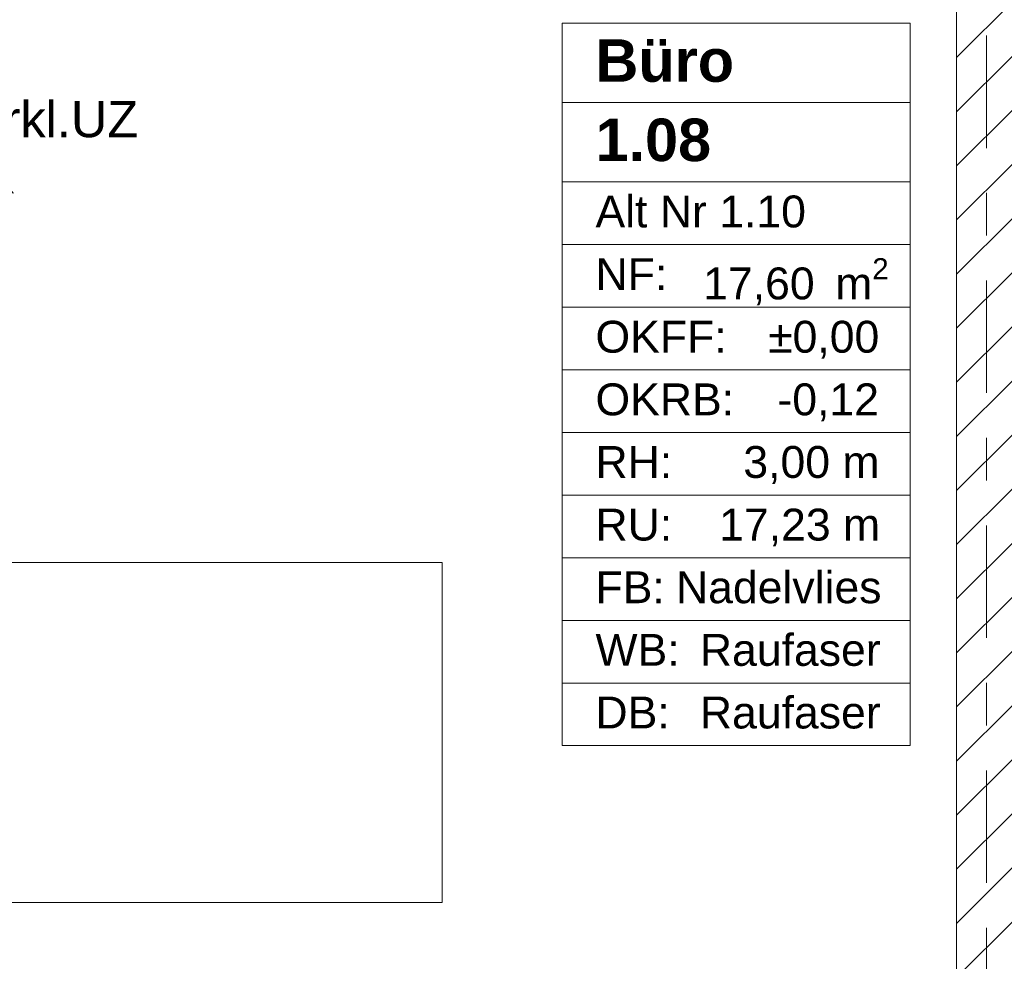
# Model space of a CAD drawing. Header units: metres. Extents: x -3.6 to 84.5, y -11 to 16.8.
# Tile 290 of 656: x 23.5 to 25.8, y 10.6 to 12.8. Entities that reach past the tile are written whole.
import ezdxf

# ---------------------------------------------------------------- set-up
doc = ezdxf.new("R2010")
doc.units = ezdxf.units.M
doc.header["$MEASUREMENT"] = 0
doc.linetypes.add('Strichlinie doppelt', pattern=[0.546806, 0.264583, -0.105833, 0.070556, -0.105833])
doc.linetypes.add('Wipeout_Contour', pattern=[1, 0, -1])
for name, color, linetype in [('152 - Bemaßung_ Beschriftung.Ausbau', 7, 'Continuous'), ('451 - Universal.Achsen Raster', 7, 'Continuous'), ('605 - Struktur.Wand Innen', 7, 'Continuous'), ('650 - Abdeckung.Fußboden Aufbau', 7, 'Continuous'), ('701 - Einrichtung.Möbel', 7, 'Continuous'), ('Neubau_152 - Bemaßung_ Beschriftung.Ausbau', 7, 'Continuous'), ('Neubau_401 - Zone.Raum_ Raumbegrenzung_ Whg.', 7, 'Continuous')]:
    doc.layers.add(name, color=color, linetype=linetype)
doc.styles.add('ERSTELLTER_STIL_1', font='txt')
doc.styles.add('ERSTELLTER_STIL_2', font='txt')
doc.dimstyles.new('ERSTELLTER_STIL__1', dxfattribs={"dimtxt": 0.1, "dimasz": 0.0532, "dimexe": 0.18, "dimexo": 0.0625, "dimgap": 0, "dimtad": 1, "dimzin": 0, "dimdsep": 46, "dimtxsty": 'ERSTELLTER_STIL_2', "dimblk": 'ARROWHEAD_2', "dimblk1": 'ARROWHEAD_2', "dimblk2": 'ARROWHEAD_2', "dimcen": 0.09, "dimse1": 1, "dimse2": 1, "dimclrd": 7, "dimclre": 7, "dimclrt": 7, "dimazin": 0, "dimtfac": 1, "dimtdec": 4, "dimtmove": 0, "dimatfit": 3, "dimfxl": 1, "dimtolj": 1, "dimtzin": 0, "dimarcsym": 0})
doc.dimstyles.new('ERSTELLTER_STIL__3', dxfattribs={"dimtxt": 0.1, "dimasz": 0.0532, "dimexe": 0.18, "dimexo": 0.0625, "dimgap": 0, "dimtad": 1, "dimtih": 1, "dimtoh": 1, "dimzin": 0, "dimdsep": 46, "dimtxsty": 'ERSTELLTER_STIL_2', "dimblk": 'ARROWHEAD_2', "dimblk1": 'ARROWHEAD_2', "dimblk2": 'ARROWHEAD_2', "dimcen": 0.09, "dimse1": 1, "dimse2": 1, "dimclrd": 7, "dimclre": 7, "dimclrt": 7, "dimazin": 0, "dimtfac": 1, "dimtdec": 4, "dimtmove": 0, "dimatfit": 3, "dimfxl": 1, "dimtolj": 1, "dimtzin": 0, "dimarcsym": 0})
doc.dimstyles.new('ERSTELLTER_STIL__7', dxfattribs={"dimtxt": 0.18, "dimasz": 0.03648, "dimexe": 0.18, "dimexo": 0.0625, "dimgap": 0, "dimtad": 0, "dimtih": 1, "dimtoh": 1, "dimdec": 4, "dimzin": 0, "dimdsep": 46, "dimcen": 0.09, "dimadec": 0, "dimazin": 0, "dimtfac": 1, "dimtdec": 4, "dimtmove": 0, "dimatfit": 3, "dimldrblk": 'ARROWHEAD_11', "dimfxl": 1, "dimtolj": 1, "dimtzin": 0, "dimarcsym": 0})

# ---------------------------------------------------------------- blocks, each defined once
blk = doc.blocks.new('ARROWHEAD_11')
at = {"color": 0, "linetype": 'Continuous', "lineweight": 0}
blk.add_line((0, 0), (-1, 0), dxfattribs=at)
at = {"color": 0, "linetype": 'Continuous', "lineweight": 0, "const_width": 0.25, "flags": 128}
blk.add_lwpolyline([(-0.125, 0, 1), (0.125, 0, 1)], format="xyb", close=True, dxfattribs=at)
blk = doc.blocks.new('*D373')
at = {"layer": '152 - Bemaßung_ Beschriftung.Ausbau', "color": 7, "linetype": 'Continuous', "lineweight": 5}
for p, q in [((22.25, 15.3025), (22.25, 15.4075)), ((22.0502, 15.39), (22.0098, 15.32)), ((22.2702, 15.39), (22.2298, 15.32)), ((22.03, 15.355), (22.25, 15.355)), ((22.25, 15.355), (25.66, 15.355))]:
    blk.add_line(p, q, dxfattribs=at)
at = {"layer": '152 - Bemaßung_ Beschriftung.Ausbau', "color": 7, "lineweight": 5, "insert": (22.0641, 15.375), "char_height": 0.1, "attachment_point": 7, "style": 'ERSTELLTER_STIL_2'}
blk.add_mtext('\\A1;{\\pql;\\fArial|b0|i0|c0|p38;22}', dxfattribs=at)
blk = doc.blocks.new('ARROWHEAD_2')
at = {"color": 0, "linetype": 'Continuous', "lineweight": 0}
for p, q in [((-0.378, -0.655), (0.378, 0.655)), ((0, 0), (-1, 0))]:
    blk.add_line(p, q, dxfattribs=at)
blk = doc.blocks.new('*D374')
at = {"layer": '152 - Bemaßung_ Beschriftung.Ausbau', "color": 7, "linetype": 'Continuous', "lineweight": 5}
for p, q in [((25.66, 15.3025), (25.66, 15.4075)), ((22.2702, 15.39), (22.2298, 15.32)), ((25.6802, 15.39), (25.6398, 15.32)), ((22.25, 15.355), (25.66, 15.355)), ((25.66, 15.355), (25.795, 15.355))]:
    blk.add_line(p, q, dxfattribs=at)
at = {"layer": '152 - Bemaßung_ Beschriftung.Ausbau', "color": 7, "lineweight": 5, "char_height": 0.1, "attachment_point": 7, "style": 'ERSTELLTER_STIL_2'}
for s, insert in [('\\A1;{\\pql;\\fArial|b0|i0|c0|p38;13\\fArial|b0|i0|c0|p38;\\A1{\\H.66x;\\S5^  ;}}', (25.4379, 15.3733)), ('\\A1;{\\pql;\\fArial|b0|i0|c0|p38;3,41}', (23.721, 15.375))]:
    blk.add_mtext(s, dxfattribs=dict(at, insert=insert))
blk = doc.blocks.new('*D375')
at = {"layer": '152 - Bemaßung_ Beschriftung.Ausbau', "color": 7, "linetype": 'Continuous', "lineweight": 5}
for p, q in [((25.795, 15.3025), (25.795, 15.4075)), ((25.6802, 15.39), (25.6398, 15.32)), ((25.8152, 15.39), (25.7748, 15.32)), ((25.66, 15.355), (25.795, 15.355)), ((25.795, 15.355), (29.255, 15.355))]:
    blk.add_line(p, q, dxfattribs=at)
blk = doc.blocks.new('*D648')
at = {"layer": '152 - Bemaßung_ Beschriftung.Ausbau', "color": 7, "linetype": 'Continuous', "lineweight": 5}
for p, q in [((-1.675, 13.455), (-1.675, 13.695)), ((-1.6225, 13.455), (-1.7275, 13.455)), ((-1.71, 13.4752), (-1.64, 13.4348)), ((-1.675, 0.245), (-1.675, 13.455)), ((-1.71, 0.2652), (-1.64, 0.2248)), ((-1.6225, 0.245), (-1.7275, 0.245)), ((-1.675, 0.005), (-1.675, 0.245))]:
    blk.add_line(p, q, dxfattribs=at)
at = {"layer": '152 - Bemaßung_ Beschriftung.Ausbau', "color": 7, "lineweight": 5, "insert": (-1.695, 6.679), "char_height": 0.1, "attachment_point": 7, "rotation": 90, "style": 'ERSTELLTER_STIL_2'}
blk.add_mtext('\\A1;{\\pql;\\fArial|b0|i0|c0|p38;13,21}', dxfattribs=at)

msp = doc.modelspace()

# ---------------------------------------------------------------- linework, layer by layer
at = {"layer": 'Neubau_401 - Zone.Raum_ Raumbegrenzung_ Whg.', "color": 1, "linetype": 'Continuous', "lineweight": 9}
for p, q in [((25.551, 12.7583), (24.7321, 12.7583)), ((24.7321, 12.7583), (24.7321, 11.0591)), ((24.7321, 12.7583), (25.551, 12.7583)), ((24.7321, 12.5716), (24.7321, 12.7583)), ((25.551, 11.0591), (25.551, 12.7583)), ((25.551, 12.7583), (25.551, 12.5716)), ((25.551, 12.5716), (24.7321, 12.5716)), ((24.7321, 12.5716), (25.551, 12.5716)), ((24.7321, 12.385), (24.7321, 12.5716)), ((25.551, 12.5716), (25.551, 12.385)), ((25.551, 12.385), (24.7321, 12.385)), ((24.7321, 12.385), (25.551, 12.385)), ((24.7321, 12.2377), (24.7321, 12.385)), ((25.551, 12.385), (25.551, 12.2377)), ((25.551, 12.2377), (24.7321, 12.2377)), ((24.7321, 12.2377), (25.551, 12.2377)), ((24.7321, 12.0904), (24.7321, 12.2377)), ((25.551, 12.2377), (25.551, 12.0904)), ((25.551, 12.0904), (24.7321, 12.0904)), ((24.7321, 12.0904), (25.551, 12.0904)), ((24.7321, 11.9431), (24.7321, 12.0904)), ((25.551, 12.0904), (25.551, 11.9431)), ((25.551, 11.9431), (24.7321, 11.9431)), ((24.7321, 11.9431), (25.551, 11.9431)), ((24.7321, 11.7958), (24.7321, 11.9431)), ((25.551, 11.9431), (25.551, 11.7958)), ((25.551, 11.7958), (24.7321, 11.7958)), ((24.7321, 11.7958), (25.551, 11.7958)), ((24.7321, 11.6484), (24.7321, 11.7958)), ((25.551, 11.7958), (25.551, 11.6484)), ((25.551, 11.6484), (24.7321, 11.6484)), ((24.7321, 11.6484), (25.551, 11.6484)), ((24.7321, 11.5011), (24.7321, 11.6484)), ((25.551, 11.6484), (25.551, 11.5011)), ((25.551, 11.5011), (24.7321, 11.5011)), ((24.7321, 11.5011), (25.551, 11.5011)), ((24.7321, 11.3538), (24.7321, 11.5011)), ((25.551, 11.5011), (25.551, 11.3538)), ((25.551, 11.3538), (24.7321, 11.3538)), ((24.7321, 11.3538), (25.551, 11.3538)), ((24.7321, 11.2065), (24.7321, 11.3538)), ((25.551, 11.3538), (25.551, 11.2065)), ((25.551, 11.2065), (24.7321, 11.2065)), ((24.7321, 11.2065), (25.551, 11.2065)), ((24.7321, 11.0591), (24.7321, 11.2065)), ((25.551, 11.2065), (25.551, 11.0591)), ((24.7321, 11.0591), (25.551, 11.0591)), ((25.551, 11.0591), (24.7321, 11.0591))]:
    msp.add_line(p, q, dxfattribs=at)

# ---------------------------------------------------------------- texts
at = {"layer": 'Neubau_401 - Zone.Raum_ Raumbegrenzung_ Whg.', "color": 7, "lineweight": 9, "attachment_point": 1}
for s, insert, char_height, style in [('\\A1;{\\pqj;\\pt0;\\fArial|b1|i0|c0|p38;}', (25.4724, 12.7435), 0.1, 'ERSTELLTER_STIL_1'), ('\\A1;{\\pqj;\\pt0;\\fArial|b1|i0|c0|p38;Büro}', (24.8107, 12.7207), 0.1, 'ERSTELLTER_STIL_1'), ('\\A1;{\\pqj;\\pt0;\\fArial|b1|i0|c0|p38;}', (25.4724, 12.5569), 0.1, 'ERSTELLTER_STIL_1'), ('\\A1;{\\pql;\\pt0;\\fArial|b1|i0|c0|p38;1.08}', (24.8107, 12.5341), 0.1, 'ERSTELLTER_STIL_1'), ('\\A1;{\\pqj;\\pt0;\\fArial|b0|i0|c0|p38;}', (25.4724, 12.3703), 0.075, 'ERSTELLTER_STIL_2'), ('\\A1;{\\pqj;\\pt0;\\fArial|b0|i0|c0|p38;Alt Nr 1.10}', (24.8107, 12.3532), 0.075, 'ERSTELLTER_STIL_2'), ('\\A1;{\\pqj;\\pt0;\\fArial|b0|i0|c0|p38;NF: }', (24.8107, 12.2058), 0.075, 'ERSTELLTER_STIL_2'), ('\\A1;{\\pql;\\pt0,0.05;\\fArial|b0|i0|c0|p38;17,60\\fArial|b0|i0|c0|p38;\\A1{\\H.66x;\\S^  ;}\\fArial|b0|i0|c0|p38; m\\fArial|b0|i0|c0|p38;\\A1{\\H.66x;\\S2^  ;}}', (25.0639, 12.2058), 0.075, 'ERSTELLTER_STIL_2'), ('\\A1;{\\pqj;\\pt0;\\fArial|b0|i0|c0|p38;±0,00}', (25.2167, 12.0585), 0.075, 'ERSTELLTER_STIL_2'), ('\\A1;{\\pqj;\\pt0;\\fArial|b0|i0|c0|p38;OKFF: }', (24.8107, 12.0585), 0.075, 'ERSTELLTER_STIL_2'), ('\\A1;{\\pqj;\\pt0;\\fArial|b0|i0|c0|p38;OKRB: }', (24.8107, 11.9112), 0.075, 'ERSTELLTER_STIL_2'), ('\\A1;{\\pqj;\\pt0;\\fArial|b0|i0|c0|p38;-0,12}', (25.2386, 11.9112), 0.075, 'ERSTELLTER_STIL_2'), ('\\A1;{\\pqj;\\pt0;\\fArial|b0|i0|c0|p38;RH: }', (24.8107, 11.7639), 0.075, 'ERSTELLTER_STIL_2'), ('\\A1;{\\pqj;\\pt0;\\fArial|b0|i0|c0|p38;3,00 m}', (25.1584, 11.7639), 0.075, 'ERSTELLTER_STIL_2'), ('\\A1;{\\pqj;\\pt0;\\fArial|b0|i0|c0|p38;RU: }', (24.8107, 11.6166), 0.075, 'ERSTELLTER_STIL_2'), ('\\A1;{\\pqj;\\pt0;\\fArial|b0|i0|c0|p38;17,23 m}', (25.1015, 11.6166), 0.075, 'ERSTELLTER_STIL_2'), ('\\A1;{\\pqj;\\pt0;\\fArial|b0|i0|c0|p38;FB: }', (24.8107, 11.4692), 0.075, 'ERSTELLTER_STIL_2'), ('\\A1;{\\pqj;\\pt0;\\fArial|b0|i0|c0|p38;Nadelvlies}', (25, 11.4692), 0.075, 'ERSTELLTER_STIL_2'), ('\\A1;{\\pqj;\\pt0;\\fArial|b0|i0|c0|p38;Raufaser}', (25.0562, 11.3219), 0.075, 'ERSTELLTER_STIL_2'), ('\\A1;{\\pqj;\\pt0;\\fArial|b0|i0|c0|p38;WB: }', (24.8107, 11.3219), 0.075, 'ERSTELLTER_STIL_2'), ('\\A1;{\\pqj;\\pt0;\\fArial|b0|i0|c0|p38;DB: }', (24.8107, 11.1746), 0.075, 'ERSTELLTER_STIL_2'), ('\\A1;{\\pqj;\\pt0;\\fArial|b0|i0|c0|p38;Raufaser}', (25.0562, 11.1746), 0.075, 'ERSTELLTER_STIL_2')]:
    msp.add_mtext(s, dxfattribs=dict(at, insert=insert, char_height=char_height, style=style))

# ---------------------------------------------------------------- wipeouts: each hides what was drawn before it
at = {"color": 254, "linetype": 'Wipeout_Contour', "lineweight": 0, "ltscale": 156.207288}
msp.add_wipeout([(22.25, 10.69), (24.45, 10.69), (24.45, 11.49), (23.05, 11.49), (23.05, 12.69), (22.25, 12.69)], dxfattribs=at).dxf.layer = '701 - Einrichtung.Möbel'

# ---------------------------------------------------------------- next in the draw order: linework, layer by layer
at = {"layer": '650 - Abdeckung.Fußboden Aufbau', "color": 7, "linetype": 'Continuous', "lineweight": 13, "flags": 128}
msp.add_lwpolyline([(25.57, 8.24), (25.57, 8.51), (25.66, 8.51), (25.66, 12.99), (25.57, 12.99), (25.57, 13.445), (22.29, 13.445), (22.29, 12.99), (22.25, 12.99), (22.25, 8.24)], dxfattribs=at)
at = {"layer": '701 - Einrichtung.Möbel', "color": 7, "linetype": 'Continuous', "lineweight": 5, "flags": 128}
msp.add_lwpolyline([(22.25, 10.69), (22.25, 12.69), (23.05, 12.69), (23.05, 11.49), (24.45, 11.49), (24.45, 10.69)], close=True, dxfattribs=at)

# ---------------------------------------------------------------- next in the draw order: texts
at = {"layer": 'Neubau_152 - Bemaßung_ Beschriftung.Ausbau', "color": 1, "linetype": 'Continuous', "lineweight": 13, "insert": (23.2736, 12.5753), "char_height": 0.085, "attachment_point": 1, "line_spacing_factor": 0.933036, "style": 'ERSTELLTER_STIL_2'}
msp.add_mtext('\\A1;{\\pql;\\fArial|b0|i0|c0|p38;Verkl.U\\fArial|b0|i0|c0|p38;Z\\P\\pql;\\fArial|b0|i0|c0|p38;GK}', dxfattribs=at)

# ---------------------------------------------------------------- next in the draw order: leaders
at = {"layer": 'Neubau_152 - Bemaßung_ Beschriftung.Ausbau', "color": 1, "linetype": 'Continuous', "lineweight": 13, "annotation_type": 0, "has_hookline": 1, "hookline_direction": 0, "text_width": 0.458}
msp.add_leader([(23.1363, 12.9505), (23.1363, 12.5753), (23.2736, 12.5753)], dimstyle='ERSTELLTER_STIL__7', dxfattribs=at)

# ---------------------------------------------------------------- next in the draw order: wipeouts: each hides what was drawn before it
at = {"color": 254, "linetype": 'Wipeout_Contour', "lineweight": 0, "ltscale": 111.800679}
msp.add_wipeout([(25.795, 13), (25.66, 13), (25.66, 8.5), (25.795, 8.5)], dxfattribs=at).dxf.layer = '605 - Struktur.Wand Innen'

# ---------------------------------------------------------------- next in the draw order: hatches: boundary and pattern name
at = {"layer": '605 - Struktur.Wand Innen', "linetype": 'Continuous', "lineweight": 0, "true_color": 0x000000}
h = msp.add_hatch(dxfattribs=at)
h.set_pattern_fill('MW_Ziegel_0001', color=18, style=0, pattern_type=2)
h.set_pattern_definition([(45, (0, 0), (-0.0636396, 0.0636396), [])])
h.paths.add_polyline_path([(25.795, 13), (25.66, 13), (25.66, 8.5), (25.795, 8.5)])

# ---------------------------------------------------------------- next in the draw order: linework, layer by layer
at = {"layer": '451 - Universal.Achsen Raster', "color": 160, "linetype": 'Strichlinie doppelt', "lineweight": 9, "true_color": 0x3232ff}
msp.add_line((25.73, -10.585), (25.73, 16.355), dxfattribs=at)
at = {"layer": '605 - Struktur.Wand Innen', "color": 7, "linetype": 'Continuous', "lineweight": 18, "flags": 128}
msp.add_lwpolyline([(25.66, 13), (25.66, 8.5)], dxfattribs=at)

# ---------------------------------------------------------------- next in the draw order: dimensions: what is measured, and where the dimension line sits
at = {"layer": '152 - Bemaßung_ Beschriftung.Ausbau', "color": 7, "linetype": 'Continuous', "lineweight": 5}
for base, p1, p2, picture, middle in [((25.66, 15.355), (22.25, 10.61), (25.66, 10.7316), '*D374', (23.8509, 15.425)), ((22.25, 15.355), (22.03, 10.61), (22.25, 10.61), '*D373', (22.1403, 15.425)), ((25.795, 15.355), (25.66, 10.7315611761), (25.795, 10.7315611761), '*D375', (25.6492080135, 15.4250000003))]:
    dim = msp.add_linear_dim(base=base, p1=p1, p2=p2, dimstyle='ERSTELLTER_STIL__3', dxfattribs=at)
    dim.commit()
    dim.dimension.update_dxf_attribs({"geometry": picture, "text_midpoint": middle, "dimtype": 160})
dim = msp.add_linear_dim(base=(-1.675, 13.455), p1=(22.1775, 0.245), p2=(31.13, 13.455), angle=90, dimstyle='ERSTELLTER_STIL__1', dxfattribs=at)
dim.commit()
dim.dimension.update_dxf_attribs({"geometry": '*D648', "text_midpoint": (-1.745, 6.847), "dimtype": 160, "text_rotation": 90})

doc.saveas('drawing.dxf')
